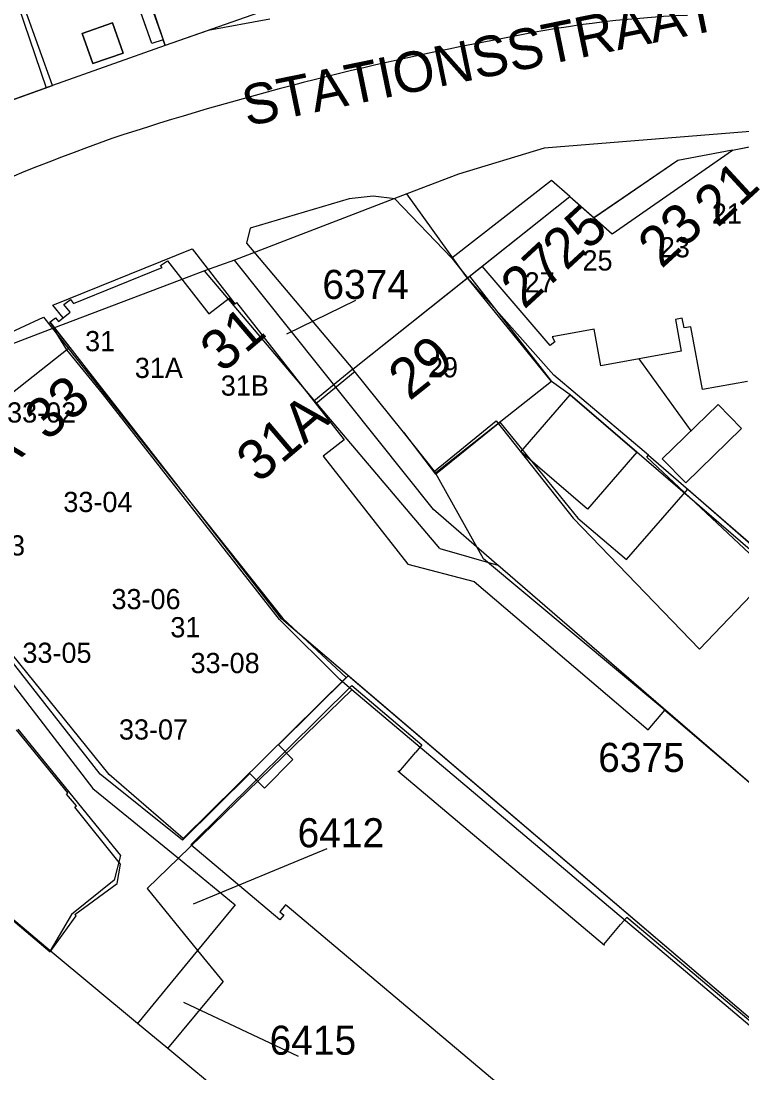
# Model space of a CAD drawing. Extents: x 148816 to 151297, y 399515 to 402500.
# Drawn here: x 150533.2 to 150577.8, y 399869.7 to 399934.8 of the extents above; entities that cross this region are included whole.
import ezdxf

# ---------------------------------------------------------------- set-up
doc = ezdxf.new("R2010")
doc.units = 0
for name, color, linetype in [('B01 Hoofdgebouw  [D] Norm', 7, 'Continuous'), ('B01 Hoofdgebouw  [T] Norm', 7, 'Continuous'), ('B01 Hoofdgebouw secundair [T] Norm', 7, 'Continuous'), ('B01 hoofgebouw', 7, 'Continuous'), ('B02 Bijgebouw  [D] Norm', 7, 'Continuous'), ('B02 Bijgebouw  [T] Norm', 7, 'Continuous'), ('G01 perceelsgrens', 7, 'Continuous'), ('Q19 Overig lijnvormig object  [D] Gem', 7, 'Continuous'), ('T01 Muur  [T] Gem', 7, 'Continuous'), ('T04 Haag heg  [D] Gem', 7, 'Continuous'), ('V00 Kant verharding algemeen  [T] Norm', 7, 'Continuous'), ('V00 Kant verharding algemeen secundair  [T] Gem', 7, 'Continuous'), ('Z01 perceelnummer', 7, 'Continuous'), ('Z02 huisnummer', 7, 'Continuous'), ('Z02 Huisnummer  [Tekst] Norm', 7, 'Continuous'), ('Z06 straatnaam', 7, 'Continuous')]:
    doc.layers.add(name, color=color, linetype=linetype)

msp = doc.modelspace()

# ---------------------------------------------------------------- linework, layer by layer
at = {"layer": 'B01 Hoofdgebouw  [D] Norm'}
for p, q in [((150537.728, 399946.185), (150541.95, 399933.64)), ((150565.904, 399914.714), (150561.682, 399919.617)), ((150566.132, 399912.886), (150560.789, 399918.906)), ((150574.072, 399916.398), (150573.642, 399916.319)), ((150573.642, 399916.319), (150574.003, 399914.368)), ((150574.182, 399915.802), (150574.072, 399916.398)), ((150568.621, 399915.728), (150566.031, 399915.247)), ((150569.041, 399913.452), (150568.621, 399915.728)), ((150574.604, 399915.88), (150574.182, 399915.802)), ((150575.323, 399911.982), (150574.604, 399915.88)), ((150566.184, 399914.942), (150565.904, 399914.714)), ((150566.031, 399915.247), (150566.184, 399914.942)), ((150574.003, 399914.368), (150569.041, 399913.452)), ((150571.971, 399907.935), (150566.132, 399912.886)), ((150578.096, 399912.494), (150575.323, 399911.982)), ((150558.735, 399906.938), (150562.552, 399910.045)), ((150562.552, 399910.045), (150567.324, 399904.028)), ((150558.735, 399906.938), (150556.82, 399909.35)), ((150571.87, 399907.808), (150571.971, 399907.935)), ((150579.562, 399900.571), (150571.87, 399907.808)), ((150567.324, 399904.028), (150575.143, 399895.929)), ((150575.143, 399895.929), (150579.562, 399900.571))]:
    msp.add_line(p, q, dxfattribs=at)
for points in [[(150551.279, 399911.27), (150553.15, 399908.876), (150551.866, 399907.872), (150557.1, 399901.174), (150561.193, 399900.107), (150571.96, 399890.925), (150572.998, 399892.142), (150585.781, 399881.241), (150578.853, 399872.561)], [(150535.976, 399886.956), (150536.07, 399887.031), (150532.889, 399890.939)], [(150529.404, 399881.894), (150534.961, 399877.199), (150536.569, 399879.42), (150536.504, 399879.509), (150539.124, 399881.415), (150539.313, 399882.623), (150536.505, 399886.151), (150536.589, 399886.221), (150535.976, 399886.956)]]:
    msp.add_lwpolyline(points, dxfattribs=at)
at = {"layer": 'B01 Hoofdgebouw  [T] Norm'}
for p, q in [((150541.25, 399933.4), (150540.07, 399936.8)), ((150535.11, 399930.81), (150533.42, 399935.51)), ((150548.69, 399935.6), (150542.09, 399933.29)), ((150536.95, 399934.03), (150538.83, 399934.68)), ((150538.83, 399934.68), (150539.48, 399932.8)), ((150537.6, 399932.16), (150536.95, 399934.03)), ((150541.95, 399933.64), (150541.25, 399933.4)), ((150542.09, 399933.29), (150541.95, 399933.64)), ((150539.48, 399932.8), (150537.6, 399932.16)), ((150527.08, 399927.92), (150535.11, 399930.81)), ((150577.17, 399926.81), (150583.08, 399927.96)), ((150569.73, 399921.63), (150577.17, 399926.81)), ((150553.7, 399913.26), (150567.11, 399923.94)), ((150567.11, 399923.94), (150569.73, 399921.63)), ((150556.82, 399909.35), (150553.7, 399913.26))]:
    msp.add_line(p, q, dxfattribs=at)
for points in [[(150535.769, 399916.432), (150536.198, 399916.773), (150535.821, 399917.247), (150536.231, 399917.56), (150536.413, 399917.322), (150541.892, 399919.539), (150541.804, 399919.673), (150542.231, 399919.955), (150544.788, 399916.668), (150546.049, 399917.653), (150546.35, 399917.268), (150546.395, 399917.304)], [(150546.395, 399917.304), (150546.5, 399917.386), (150551.279, 399911.27)], [(150578.853, 399872.561), (150549.282, 399897.807), (150534.97, 399916.173), (150535.301, 399916.433), (150535.478, 399916.2), (150535.769, 399916.432)], [(150578.853, 399872.561), (150549.282, 399897.807), (150534.97, 399916.173), (150535.301, 399916.433), (150535.478, 399916.2), (150535.769, 399916.432)]]:
    msp.add_lwpolyline(points, dxfattribs=at)
at = {"layer": 'B01 Hoofdgebouw secundair [T] Norm'}
msp.add_lwpolyline([(150535.769, 399916.432), (150535.145, 399917.216), (150543.745, 399920.695), (150546.395, 399917.304)], dxfattribs=at)
at = {"layer": 'B01 hoofgebouw'}
for points in [[(150513.53, 399964.85), (150515.9, 399960.45), (150513.98, 399959.55), (150527.08, 399927.92), (150535.11, 399930.81), (150533.42, 399935.51)], [(150571.2, 399943.49), (150571.4, 399938.49), (150562.41, 399938.13), (150548.65, 399935.76), (150548.69, 399935.6), (150542.09, 399933.29), (150541.95, 399933.64), (150541.25, 399933.4), (150540.07, 399936.8), (150536.43, 399935.54), (150534.8, 399940.27)], [(150536.95, 399934.03), (150537.6, 399932.16), (150539.48, 399932.8), (150538.83, 399934.68), (150536.95, 399934.03)], [(150542.09, 399933.29), (150535.11, 399930.81)], [(150556.82, 399909.35), (150553.7, 399913.26), (150560.78, 399918.899), (150567.11, 399923.94), (150568.61, 399922.617), (150569.73, 399921.63), (150577.17, 399926.81), (150583.08, 399927.96), (150584.4, 399920.6), (150586.73, 399918.56), (150590.35, 399922.23), (150585.8, 399928.65), (150595.15, 399930.4), (150604.29, 399930.83), (150603.95, 399925.84)], [(150577.17, 399926.81), (150573.8, 399926.16), (150568.61, 399922.617)], [(150567.11, 399923.94), (150565.99, 399924.93), (150559.82, 399920.13), (150560.78, 399918.899)], [(150535.769, 399916.432), (150535.145, 399917.216), (150543.745, 399920.695), (150546.395, 399917.304)], [(150535.769, 399916.432), (150536.198, 399916.773), (150535.821, 399917.247), (150536.231, 399917.56), (150536.413, 399917.322), (150541.892, 399919.539), (150541.804, 399919.673), (150542.231, 399919.955), (150544.788, 399916.668), (150546.049, 399917.653), (150546.35, 399917.268), (150546.395, 399917.304)], [(150560.916, 399919.007), (150565.978, 399912.479), (150558.821, 399906.843), (150556.82, 399909.35)], [(150546.395, 399917.304), (150546.5, 399917.386), (150551.279, 399911.27)], [(150527.63, 399901.49), (150524.54, 399905.42), (150536.184, 399914.603), (150534.959, 399916.158), (150535.297, 399916.427), (150535.478, 399916.2), (150535.769, 399916.432)], [(150551.279, 399911.27), (150553.15, 399908.876), (150551.866, 399907.872), (150557.1, 399901.174), (150561.193, 399900.107), (150571.96, 399890.925), (150572.998, 399892.142), (150585.781, 399881.241), (150578.849, 399872.572), (150553.404, 399894.27), (150549.09, 399889.992), (150549.988, 399889.087), (150548.225, 399887.323), (150547.319, 399888.236), (150543.16, 399884.111), (150538.07, 399888.177), (150527.63, 399901.49)], [(150564.093, 399908.138), (150567.144, 399911.661), (150571.25, 399908.106), (150568.199, 399904.583), (150564.093, 399908.138)], [(150558.812, 399906.751), (150562.782, 399909.965), (150567.611, 399904.031), (150570.625, 399901.481), (150574.422, 399905.82), (150586.603, 399895.179)], [(150556.82, 399909.35), (150558.812, 399906.751)], [(150532.968, 399890.971), (150539.327, 399883.146), (150538.92, 399881.628), (150536.289, 399879.51), (150534.971, 399877.244), (150528.961, 399882.308), (150522.98, 399889.51)]]:
    msp.add_lwpolyline(points, dxfattribs=at)
at = {"layer": 'B02 Bijgebouw  [D] Norm'}
msp.add_lwpolyline([(150572.835, 399907.706), (150576.28, 399911.071), (150577.735, 399909.582), (150574.29, 399906.217)], close=True, dxfattribs=at)
at = {"layer": 'B02 Bijgebouw  [T] Norm'}
for p, q in [((150542.09, 399933.29), (150535.11, 399930.81)), ((150577.17, 399926.81), (150573.8, 399926.16)), ((150573.8, 399926.16), (150568.6, 399922.61)), ((150565.99, 399924.93), (150559.82, 399920.13)), ((150567.11, 399923.94), (150565.99, 399924.93)), ((150559.82, 399920.13), (150560.67, 399919.04))]:
    msp.add_line(p, q, dxfattribs=at)
at = {"layer": 'G01 perceelsgrens'}
for points in [[(150511.588, 399991.487), (150521.38, 399974.459), (150526.685, 399965.452), (150527.998, 399966.207), (150533.634, 399955.327), (150536.684, 399946.649), (150537.786, 399945.767), (150540.617, 399938.406), (150540.341, 399938.207), (150542.086, 399933.278)], [(150506.833, 399987.834), (150523.182, 399958.939), (150526.761, 399951.408), (150531.608, 399939.77), (150534.715, 399930.668)], [(150548.568, 399934.911), (150544.735, 399934.216), (150542.086, 399933.278)], [(150542.086, 399933.278), (150535.11, 399930.81), (150534.715, 399930.668)], [(150534.715, 399930.668), (150527.08, 399927.92)], [(150584.069, 399928.599), (150582.107, 399928.261), (150565.53, 399926.928), (150560.219, 399925.319), (150557.025, 399924.102)], [(150557.025, 399924.102), (150546.362, 399919.997)], [(150588.71, 399893.054), (150579.612, 399900.909), (150571.25, 399908.106), (150567.144, 399911.661), (150565.978, 399912.479), (150560.67, 399919.04), (150557.025, 399924.102)], [(150546.362, 399919.997), (150544.512, 399919.332)], [(150562.666, 399901.112), (150562.585, 399901.183), (150558.679, 399904.56), (150546.362, 399919.997)], [(150544.512, 399919.332), (150543.546, 399918.964), (150535.186, 399915.78)], [(150559.078, 399902.152), (150544.512, 399919.332)], [(150535.186, 399915.78), (150531.903, 399914.53), (150520.366, 399909.717)], [(150553.627, 399893.409), (150552.884, 399894.036), (150549.162, 399897.763), (150538.2, 399911.74), (150536, 399914.45), (150535.186, 399915.78)], [(150520.366, 399909.717), (150537.604, 399887.293), (150542.899, 399882.977)], [(150559.078, 399902.152), (150562.666, 399901.112)], [(150586.083, 399880.875), (150571.833, 399893.173), (150562.666, 399901.112)], [(150542.899, 399882.977), (150553.627, 399893.409)], [(150578.908, 399872.057), (150560.879, 399887.285), (150553.627, 399893.409)], [(150540.374, 399872.757), (150534.971, 399877.244), (150528.961, 399882.308), (150524.781, 399887.341), (150523.844, 399886.421), (150521.548, 399888.388)], [(150542.899, 399882.977), (150540.98, 399881.111)], [(150542.899, 399882.977), (150546.419, 399880.109)], [(150540.98, 399881.111), (150544.093, 399877.28)], [(150546.419, 399880.109), (150544.093, 399877.28)], [(150544.093, 399877.28), (150540.374, 399872.757)], [(150544.093, 399877.28), (150545.673, 399875.337)], [(150542.242, 399871.206), (150545.673, 399875.337)], [(150542.242, 399871.206), (150540.374, 399872.757)], [(150546.058, 399868.037), (150542.242, 399871.206)]]:
    msp.add_lwpolyline(points, dxfattribs=at)
at = {"layer": 'Q19 Overig lijnvormig object  [D] Gem'}
for p, q in [((150524.598, 399911.894), (150534.565, 399916.467)), ((150538.619, 399888.156), (150523.528, 399906.834)), ((150553.289, 399894.177), (150543.2, 399884.203)), ((150556.543, 399888.316), (150557.588, 399889.555)), ((150557.968, 399890.006), (150557.588, 399889.555)), ((150569.269, 399877.587), (150556.477, 399888.372)), ((150543.2, 399884.203), (150538.619, 399888.156)), ((150569.212, 399877.635), (150570.256, 399878.873))]:
    msp.add_line(p, q, dxfattribs=at)
for points in [[(150534.565, 399916.467), (150541.915, 399907.192), (150549.366, 399897.812), (150553.289, 399894.177)], [(150549.174, 399879.166), (150543.661, 399883.814), (150553.626, 399893.666), (150557.968, 399890.006)], [(150588.008, 399846.349), (150588.654, 399847.115), (150549.628, 399880.02), (150549.532, 399880.101), (150549.172, 399879.664), (150549.419, 399879.456), (150549.174, 399879.166)], [(150579.377, 399871.183), (150579.756, 399871.634), (150570.636, 399879.325), (150570.256, 399878.873)]]:
    msp.add_lwpolyline(points, dxfattribs=at)
at = {"layer": 'T01 Muur  [T] Gem'}
for p, q in [((150553.7, 399913.26), (150551.279, 399911.27)), ((150553.827, 399913.105), (150551.406, 399911.115))]:
    msp.add_line(p, q, dxfattribs=at)
at = {"layer": 'T04 Haag heg  [D] Gem'}
for p, q in [((150571.39, 399913.886), (150574.603, 399909.433)), ((150571.971, 399907.935), (150593.603, 399889.149)), ((150561.766, 399901.507), (150558.735, 399906.938)), ((150572.998, 399892.142), (150561.766, 399901.507))]:
    msp.add_line(p, q, dxfattribs=at)
at = {"layer": 'V00 Kant verharding algemeen  [T] Norm'}
for p, q in [((150554.94, 399923.96), (150553.46, 399923.8)), ((150556.3, 399923.8), (150554.94, 399923.96)), ((150559.82, 399920.13), (150556.3, 399923.8))]:
    msp.add_line(p, q, dxfattribs=at)
msp.add_lwpolyline([(150553.46, 399923.8), (150547.34, 399921.98), (150547.122, 399921.055), (150553.7, 399913.26)], dxfattribs=at)
at = {"layer": 'V00 Kant verharding algemeen secundair  [T] Gem'}
for centre, radius, start, end in [((150577.315, 399865.254), 69.952, 92.39806, 102.08891), ((150596.627, 399751.791), 185.007, 100.5779, 108.21629), ((150591.025, 399781.796), 154.807, 109.71856, 119.58092)]:
    msp.add_arc(centre, radius, start, end, dxfattribs=at)
at = {"layer": 'Z01 perceelnummer'}
for points in [[(150553.859, 399917.496), (150549.585, 399915.415)], [(150552.08, 399883.561), (150543.825, 399880.145)], [(150550.329, 399870.722), (150543.245, 399874.055)]]:
    msp.add_lwpolyline(points, dxfattribs=at)

# ---------------------------------------------------------------- texts
for s, p in [('6374', (150551.808, 399917.596)), ('6375', (150568.869, 399888.323)), ('6412', (150550.274, 399883.661)), ('6415', (150548.543, 399870.822))]:
    msp.add_text(s, height=1.8, dxfattribs=at).set_placement(p)
at = {"layer": 'Z02 huisnummer'}
for s, rotation, p in [('21', 42.68996, (150576.255, 399921.962)), ('25', 42.68996, (150566.883, 399919.295)), ('23', 42.68996, (150572.786, 399919.423)), ('27', 42.68996, (150564.289, 399916.906)), ('31', 40.37763, (150545.622, 399912.965)), ('29', 38.54346, (150557.195, 399911.249)), ('33', 40.37763, (150534.774, 399908.746)), ('31A', 40.37763, (150547.866, 399906.141)), ('33A', 38.46295, (150528.826, 399904.309))]:
    msp.add_text(s, height=2.5, rotation=rotation, dxfattribs=at).set_placement(p)
at = {"layer": 'Z02 Huisnummer  [Tekst] Norm'}
for s, p in [('21', (150575.898, 399922.254)), ('23', (150572.68, 399920.17)), ('25', (150567.899, 399919.355)), ('27', (150564.313, 399917.996)), ('31', (150537.13, 399914.36)), ('31A', (150540.205, 399912.705)), ('29', (150558.336, 399912.742)), ('31B', (150545.523, 399911.611)), ('33-02', (150532.304, 399909.946)), ('33-04', (150535.785, 399904.408)), ('33-03', (150529.139, 399901.718)), ('33-06', (150538.762, 399898.395)), ('31', (150542.405, 399896.655)), ('33-05', (150533.252, 399895.073)), ('33-08', (150543.654, 399894.44)), ('33-07', (150539.224, 399890.326))]:
    msp.add_text(s, height=1.25, dxfattribs=at).set_placement(p)
at = {"layer": 'Z06 straatnaam'}
msp.add_text('STATIONSSTRAAT', height=2.5, rotation=11.59074, dxfattribs=at).set_placement((150547.14, 399928.276))

doc.saveas('drawing.dxf')
